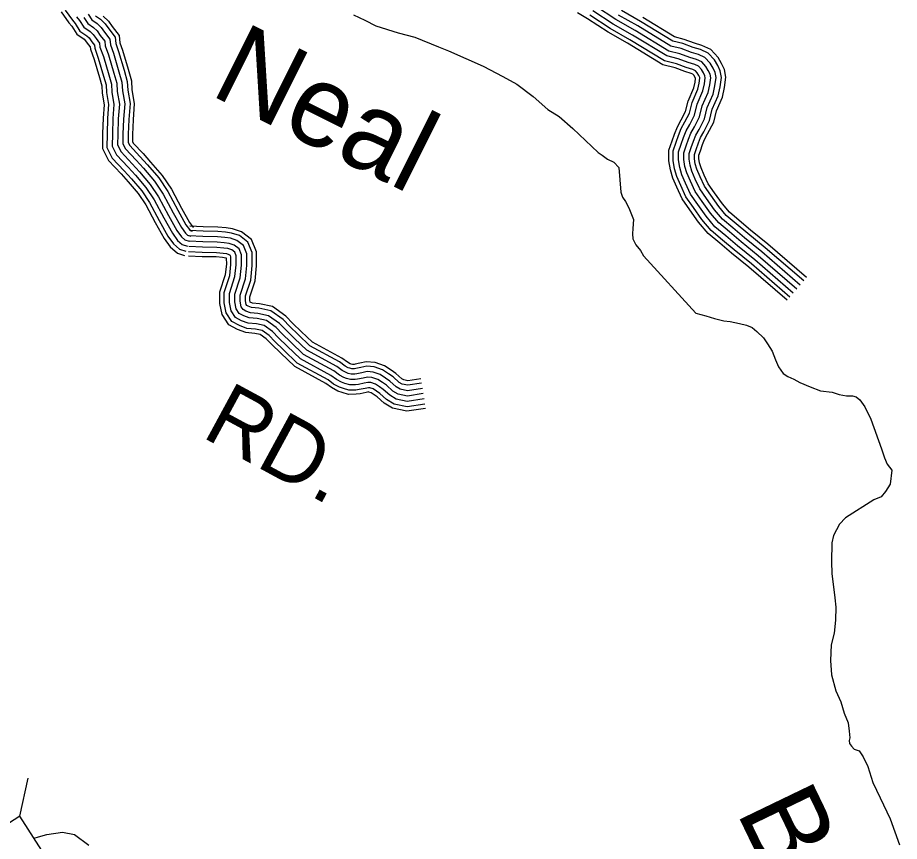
# Model space of a CAD drawing. Extents: x 1788175 to 1969470, y 584502 to 738744.
# Drawn here: x 1930552 to 1935692, y 632853 to 637658 of the extents above; entities that cross this region are included whole.
import ezdxf

# ---------------------------------------------------------------- set-up
doc = ezdxf.new("R2010")
doc.units = 0
for name, color, linetype in [('DESIGN - DRAINAGE - Bridges and Cross Drains Size Text', 7, 'Continuous'), ('DESIGN - ROW - Right-of-Way and Easement Labels', 7, 'Continuous'), ('DESIGN - TRANSPORTATION - Text', 7, 'Continuous'), ('SURVEY - DRAINAGE - Storm Sewer', 7, 'Continuous'), ('SURVEY - TRANSPORTATION - Roads', 7, 'Continuous')]:
    doc.layers.add(name, color=color, linetype=linetype)

msp = doc.modelspace()

# ---------------------------------------------------------------- linework, layer by layer
at = {"layer": 'DESIGN - TRANSPORTATION - Text'}
for points in [[(1932510.7, 637674.4), (1932575.7, 637641.9), (1932640.7, 637609.4), (1932770.7, 637568.7), (1932868.2, 637544.4), (1933006.3, 637487.5), (1933063.1, 637463.1), (1933266.2, 637373.8)], [(1933266.2, 637373.8), (1933381.1, 637313.3), (1933462.8, 637268.8), (1933558.2, 637198.1), (1933643.6, 637121.5), (1933709.3, 637081), (1933788.8, 637010.4), (1933935.7, 636871.3), (1933959.6, 636855.2), (1933991.4, 636832.9), (1934027.3, 636814.7), (1934057, 636782.5), (1934068, 636640.2), (1934077.8, 636610.1), (1934095.6, 636585.9), (1934115.3, 636547.8), (1934142.8, 636479.5), (1934138.5, 636427.4), (1934136.3, 636397.4), (1934138, 636367.3), (1934155.8, 636333.2), (1934183.5, 636299), (1934201.3, 636268.8), (1934504.8, 635934.5), (1934564.7, 635918.1), (1934614.5, 635901.8), (1934668.4, 635889.4), (1934706.3, 635885.2), (1934760.2, 635872.9), (1934800.2, 635864.6), (1934834, 635850.4), (1934861.9, 635826.2), (1934899.6, 635789.9), (1934923.3, 635755.7), (1934951, 635711.5), (1934970.6, 635661.3), (1934988.3, 635621.1), (1935014.1, 635582.9), (1935041.9, 635564.7), (1935077.8, 635548.5), (1935111.6, 635530.2), (1935171.4, 635503.8), (1935233.2, 635481.4), (1935301.1, 635473), (1935341, 635458.7), (1935384.9, 635452.5), (1935418.9, 635452.3), (1935440.9, 635446.1), (1935462.7, 635428), (1935490.4, 635387.7), (1935525.9, 635315.4), (1935588.7, 635142.8)], [(1935588.7, 635142.8), (1935606.3, 635090.6), (1935622, 635052.4), (1935647.7, 635018.2), (1935639.2, 634936.1), (1935610.9, 634894.2), (1935586.7, 634862.3), (1935542.6, 634844.6), (1935377.9, 634739.4), (1935343.7, 634703.5), (1935309.2, 634637.6), (1935298.9, 634593.6), (1935296.1, 634483.5), (1935297.7, 634415.3), (1935316.6, 634273), (1935322.2, 634218.9), (1935319.7, 634142.8), (1935311.2, 634066.7), (1935294.7, 633998.7), (1935290.1, 633908.6), (1935297.5, 633824.4), (1935322.8, 633732.1), (1935350.3, 633667.9), (1935369.9, 633601.6), (1935393.4, 633545.4), (1935399.1, 633495.3), (1935402.8, 633457.2), (1935398.7, 633441.2), (1935400.6, 633423.2), (1935412.5, 633409.1), (1935428.3, 633391), (1935458.2, 633380.8), (1935482, 633346.6), (1935507.6, 633290.3), (1935536.9, 633196), (1935580.3, 633107.6), (1935639.4, 632985.1), (1935692.3, 632832.5)], [(1930647.9, 632871), (1930673.4, 632879.5), (1930722.2, 632893.4), (1930812.7, 632907.4), (1930882.4, 632893.4), (1930966, 632830.7)]]:
    msp.add_lwpolyline(points, dxfattribs=at)
at = {"layer": 'SURVEY - DRAINAGE - Storm Sewer'}
msp.add_line((1930564.5, 633000.7), (1930612.7, 633222.7), dxfattribs=at)
msp.add_lwpolyline([(1930364.6, 632872.2), (1930493.1, 632672.4), (1930693, 632800.9), (1930564.5, 633000.7)], close=True, dxfattribs=at)
at = {"layer": 'SURVEY - TRANSPORTATION - Roads'}
for points in [[(1930804.6, 637691.1), (1930850.4, 637627), (1930867, 637607.2), (1930895.9, 637561.2), (1930939, 637531.6), (1930948.2, 637522.7), (1930963.1, 637501.7), (1930974.7, 637487), (1930975.8, 637473.6), (1930997.5, 637413.5), (1931028.1, 637308.5), (1931042, 637260.3), (1931044.4, 637217.1), (1931056.3, 637149), (1931050.2, 637071.8), (1931047.2, 636981), (1931045.7, 636894.1), (1931082, 636823.8), (1931154.6, 636746.4), (1931195.9, 636700.3), (1931254.8, 636631.9), (1931298.4, 636566.5), (1931354.2, 636462.1), (1931406, 636370), (1931441.1, 636320.1), (1931482.9, 636283.4), (1931524.5, 636270.1)], [(1930828.8, 637701.4), (1930870.7, 637642.8), (1930887.8, 637622.4), (1930914.9, 637579.4), (1930955.4, 637551.6), (1930967.8, 637539.5), (1930983.7, 637517.1), (1930999.6, 637496.8), (1931001.1, 637479.2), (1931021.9, 637421.5), (1931052.8, 637315.7), (1931067.5, 637264.7), (1931070, 637220), (1931082.2, 637150.2), (1931075.9, 637070.4), (1931073, 636980.3), (1931071.5, 636900.1), (1931103.2, 636838.8), (1931173.5, 636763.8), (1931215.2, 636717.3), (1931275.3, 636647.5), (1931320.5, 636579.7), (1931376.8, 636474.5), (1931427.8, 636383.7), (1931460.3, 636337.4), (1931495.9, 636306.3), (1931532.3, 636294.7)], [(1935074, 636051.1), (1934849.6, 636244.4), (1934749.4, 636326.2), (1934681.1, 636384.2), (1934616.8, 636437.8), (1934566, 636498.8), (1934517, 636567.9), (1934475.2, 636628.2), (1934445.7, 636691.1), (1934424.7, 636741), (1934411.5, 636782.7), (1934404.6, 636827.5), (1934404.5, 636875.1), (1934420.2, 636920.4), (1934434.3, 636959), (1934449.1, 636997.4), (1934469.8, 637035), (1934497.8, 637089.5), (1934513.4, 637152.7), (1934547, 637230.7), (1934556, 637270.7), (1934561, 637306.3), (1934558.7, 637317.6), (1934550.8, 637335), (1934539.2, 637354.7), (1934521.6, 637373.7), (1934499.1, 637384.1), (1934460.1, 637395.7), (1934402.7, 637417.3), (1934335.7, 637433.8), (1934135.6, 637555.6), (1934022.8, 637619.7), (1933904.4, 637697.5)], [(1935094.3, 636074.5), (1934869.5, 636268.2), (1934769.2, 636350), (1934701, 636407.9), (1934638.8, 636459.8), (1934590.6, 636517.8), (1934542.4, 636585.7), (1934502.2, 636643.7), (1934474, 636703.7), (1934453.8, 636751.8), (1934441.7, 636789.8), (1934435.6, 636829.8), (1934435.5, 636869.9), (1934449.4, 636910), (1934463.3, 636948.2), (1934477.2, 636984.3), (1934497.1, 637020.4), (1934527, 637078.6), (1934542.8, 637142.8), (1934576.7, 637221), (1934586.5, 637265.2), (1934592.4, 637307.3), (1934588.4, 637327.3), (1934578.3, 637349.3), (1934564.2, 637373.3), (1934540.1, 637399.3), (1934510.1, 637413.2), (1934470, 637425.1), (1934411.9, 637446.9), (1934347.8, 637462.8), (1934151.3, 637582.4), (1934039, 637646.1), (1933920.7, 637723.9)], [(1935094.3, 636074.5), (1934869.5, 636268.2), (1934769.2, 636350), (1934701, 636407.9), (1934638.8, 636459.8), (1934590.6, 636517.8), (1934542.4, 636585.7), (1934502.2, 636643.7), (1934474, 636703.7), (1934453.8, 636751.8), (1934441.7, 636789.8), (1934435.6, 636829.8), (1934435.5, 636869.9), (1934449.4, 636910), (1934463.3, 636948.2), (1934477.2, 636984.3), (1934497.1, 637020.4), (1934527, 637078.6), (1934542.8, 637142.8), (1934576.7, 637221), (1934586.5, 637265.2), (1934592.4, 637307.3), (1934588.4, 637327.3), (1934578.3, 637349.3), (1934564.2, 637373.3), (1934540.1, 637399.3), (1934510.1, 637413.2), (1934470, 637425.1), (1934411.9, 637446.9), (1934347.8, 637462.8), (1934151.3, 637582.4), (1934039, 637646.1), (1933920.7, 637723.9)], [(1935134.7, 636121.5), (1934909.4, 636315.7), (1934808.9, 636397.7), (1934740.9, 636455.3), (1934682.9, 636503.8), (1934639.8, 636555.6), (1934593.1, 636621.3), (1934556.1, 636674.8), (1934530.7, 636728.9), (1934512.1, 636773.2), (1934502.3, 636804), (1934497.6, 636834.6), (1934497.5, 636859.6), (1934507.8, 636889.3), (1934521.4, 636926.4), (1934533.6, 636958), (1934551.9, 636991.3), (1934585.5, 637056.7), (1934601.8, 637122.9), (1934635.9, 637201.8), (1934647.6, 637254.1), (1934655.3, 637309.2), (1934647.7, 637346.6), (1934633.4, 637377.9), (1934614.3, 637410.5), (1934577.3, 637450.4), (1934532, 637471.3), (1934489.8, 637483.9), (1934430.3, 637506.3), (1934371.9, 637520.7), (1934182.7, 637635.8), (1934071.4, 637699)], [(1930895.2, 637661.8), (1930912.9, 637640.7), (1930937.7, 637601.3), (1930975.1, 637575.7), (1930991.4, 637559.7), (1931008.6, 637535.6), (1931029.7, 637508.7), (1931031.7, 637485.8), (1931051.4, 637431.1), (1931082.5, 637324.3), (1931098.3, 637269.9), (1931100.8, 637223.6), (1931113.4, 637151.7), (1931106.8, 637068.7), (1931103.9, 636979.6), (1931102.6, 636907.4), (1931128.7, 636856.8), (1931196.4, 636784.8), (1931238.5, 636737.8), (1931300, 636666.2), (1931347.1, 636595.7), (1931404, 636489.4), (1931454, 636400.3), (1931483.5, 636358.3), (1931511.4, 636333.8), (1931541.7, 636324.2)], [(1930938, 637659), (1930960.5, 637623.3), (1930994.8, 637599.7), (1931015.1, 637580), (1931033.4, 637554.2), (1931059.9, 637520.5), (1931062.2, 637492.5), (1931080.9, 637440.7), (1931112.3, 637333), (1931129.1, 637275.1), (1931131.7, 637227.1), (1931144.7, 637153.2), (1931137.8, 637066.9), (1931134.9, 636978.8), (1931133.8, 636914.7), (1931154.3, 636874.9), (1931219.2, 636805.7), (1931261.8, 636758.2), (1931324.8, 636685), (1931373.7, 636611.6), (1931431.1, 636504.3), (1931480.3, 636416.8), (1931506.8, 636379.1), (1931527, 636361.4), (1931551.1, 636353.7)], [(1930938, 637659), (1930960.5, 637623.3), (1930994.8, 637599.7), (1931015.1, 637580), (1931033.4, 637554.2), (1931059.9, 637520.5), (1931062.2, 637492.5), (1931080.9, 637440.7), (1931112.3, 637333), (1931129.1, 637275.1), (1931131.7, 637227.1), (1931144.7, 637153.2), (1931137.8, 637066.9), (1931134.9, 636978.8), (1931133.8, 636914.7), (1931154.3, 636874.9), (1931219.2, 636805.7), (1931261.8, 636758.2), (1931324.8, 636685), (1931373.7, 636611.6), (1931431.1, 636504.3), (1931480.3, 636416.8), (1931506.8, 636379.1), (1931527, 636361.4), (1931551.1, 636353.7)], [(1930963.2, 637677.3), (1930983.3, 637645.2), (1931014.6, 637623.8), (1931038.7, 637600.2), (1931058.2, 637572.8), (1931090, 637532.4), (1931092.8, 637499.2), (1931110.4, 637450.3), (1931142.1, 637341.6), (1931159.8, 637280.4), (1931162.5, 637230.6), (1931175.9, 637154.6), (1931168.7, 637065.2), (1931165.9, 636978), (1931164.9, 636921.9), (1931179.9, 636893), (1931242, 636826.7), (1931285.1, 636778.7), (1931349.5, 636703.8), (1931400.4, 636627.6), (1931458.3, 636519.2), (1931506.5, 636433.4), (1931530, 636400), (1931542.6, 636389), (1931560.5, 636383.3)], [(1931006.2, 637667.1), (1931034.3, 637647.8), (1931062.4, 637620.5), (1931083.1, 637591.3), (1931120.1, 637544.2), (1931123.3, 637505.9), (1931139.9, 637459.9), (1931171.8, 637350.3), (1931190.6, 637285.6), (1931193.4, 637234.2), (1931207.1, 637156.1), (1931199.7, 637063.5), (1931196.9, 636977.2), (1931196, 636929.2), (1931205.4, 636911), (1931264.9, 636847.6), (1931308.4, 636799.2), (1931374.3, 636722.6), (1931427, 636643.5), (1931485.5, 636534.1), (1931532.8, 636449.9), (1931553.2, 636420.9), (1931558.1, 636416.6), (1931569.9, 636412.8)], [(1931050, 637667), (1931081.2, 637636.6), (1931102.9, 637606.1), (1931144.1, 637553.7), (1931147.7, 637511.2), (1931163.4, 637467.6), (1931195.6, 637357.2), (1931215.1, 637289.7), (1931218, 637237), (1931232, 637157.3), (1931224.4, 637062.1), (1931221.6, 636976.6), (1931220.9, 636935), (1931225.8, 636925.4), (1931283.1, 636864.4), (1931327, 636815.5), (1931394, 636737.5), (1931448.2, 636656.2), (1931507.2, 636546), (1931553.7, 636463.1), (1931571.1, 636438.4), (1931577.4, 636436.4)], [(1935037.7, 636008.8), (1934813.8, 636201.7), (1934713.8, 636283.4), (1934645.2, 636341.6), (1934577.2, 636398.3), (1934521.8, 636464.9), (1934471.4, 636535.9), (1934426.8, 636600.3), (1934394.7, 636668.5), (1934372.4, 636721.8), (1934357, 636770), (1934348.9, 636823.1), (1934348.7, 636884.4), (1934367.7, 636939.1), (1934382.1, 636978.6), (1934398.4, 637021), (1934420.6, 637061.1), (1934445.2, 637109.2), (1934460.4, 637170.6), (1934493.8, 637248), (1934501.1, 637280.7), (1934504.2, 637302.7), (1934501.3, 637309.2), (1934494.2, 637321.3), (1934488.2, 637327.8), (1934479.3, 637331.9), (1934442.4, 637342.8), (1934386.1, 637364), (1934314.1, 637381.8), (1934107.3, 637507.6), (1933993.7, 637572.1), (1933875, 637650.1), (1933815.1, 637685.1)], [(1935053.8, 636027.6), (1934829.7, 636220.7), (1934729.6, 636302.4), (1934661.1, 636360.5), (1934594.8, 636415.8), (1934541.4, 636479.9), (1934491.6, 636550.1), (1934448.3, 636612.7), (1934417.3, 636678.6), (1934395.6, 636730.3), (1934381.2, 636775.6), (1934373.6, 636825.1), (1934373.5, 636880.3), (1934391, 636930.8), (1934405.3, 636969.9), (1934420.9, 637010.5), (1934442.4, 637049.5), (1934468.5, 637100.5), (1934483.9, 637162.6), (1934517.4, 637240.3), (1934525.5, 637276.2), (1934529.6, 637305.3), (1934529, 637308), (1934523.2, 637320.6), (1934514.2, 637336.1), (1934503, 637348.1), (1934488.1, 637355), (1934450.2, 637366.3), (1934393.5, 637387.6), (1934323.7, 637404.9), (1934119.9, 637528.9), (1934006.7, 637593.2), (1933888, 637671.2)], [(1935114.5, 636098), (1934889.5, 636291.9), (1934789.1, 636373.8), (1934721, 636431.6), (1934660.8, 636481.8), (1934615.2, 636536.7), (1934567.8, 636603.5), (1934529.1, 636659.2), (1934502.3, 636716.3), (1934483, 636762.5), (1934472, 636796.9), (1934466.6, 636832.2), (1934466.5, 636864.7), (1934478.6, 636899.7), (1934492.3, 636937.3), (1934505.4, 636971.2), (1934524.5, 637005.8), (1934556.2, 637067.7), (1934572.3, 637132.9), (1934606.3, 637211.4), (1934617.1, 637259.6), (1934623.9, 637308.2), (1934618, 637336.9), (1934605.8, 637363.6), (1934589.3, 637391.9), (1934558.7, 637424.8), (1934521, 637442.3), (1934479.9, 637454.5), (1934421.1, 637476.6), (1934359.8, 637491.7), (1934167, 637609.1), (1934055.2, 637672.6)], [(1935151.5, 636141), (1934925.9, 636335.4), (1934825.3, 636417.4), (1934757.5, 636475), (1934701.1, 636522), (1934660.2, 636571.3), (1934614.2, 636636.1), (1934578.5, 636687.6), (1934554.2, 636739.4), (1934536.2, 636782.1), (1934527.4, 636809.9), (1934523.3, 636836.6), (1934523.3, 636855.3), (1934532.1, 636880.7), (1934545.4, 636917.4), (1934556.9, 636947.2), (1934574.6, 636979.2), (1934609.7, 637047.7), (1934626.3, 637114.7), (1934660.4, 637193.8), (1934672.9, 637249.5), (1934681.4, 637310), (1934672.3, 637354.6), (1934656.2, 637389.8), (1934635, 637425.9), (1934592.7, 637471.6), (1934541.1, 637495.5), (1934498, 637508.3), (1934437.9, 637530.9), (1934381.9, 637544.7), (1934195.8, 637658)], [(1932906.6, 635525.7), (1932826, 635513.1), (1932793.1, 635520.3), (1932776.7, 635530.1), (1932740.7, 635562.2), (1932714.6, 635581), (1932678.9, 635603.8), (1932630.3, 635620.9), (1932586.6, 635624.1), (1932552.7, 635616.1), (1932523.2, 635610.5), (1932514.9, 635609.3), (1932499.6, 635609.2), (1932488.4, 635612.3), (1932479, 635615.7), (1932460.7, 635625.5), (1932428.8, 635649.4), (1932255.9, 635743.1), (1932187.6, 635809.2), (1932138.3, 635856.2), (1932099.1, 635897.5), (1932027.8, 635948.1), (1931957.3, 635963.6), (1931915.7, 635967.1), (1931895.5, 635974.6), (1931887.3, 635979), (1931884.2, 635983.7), (1931879.7, 636006.2), (1931879.6, 636034.1), (1931910.3, 636127.2), (1931919.1, 636211.3), (1931918.9, 636287), (1931893.9, 636347.4), (1931844.5, 636386), (1931798.8, 636401.1), (1931763.8, 636406), (1931718.1, 636410.2), (1931632.7, 636411.9), (1931554.1, 636415.7)], [(1932902.6, 635551.1), (1932826.8, 635539.3), (1932802.7, 635544.6), (1932792, 635550.9), (1932756.8, 635582.3), (1932729.1, 635602.3), (1932690.3, 635627.1), (1932635.6, 635646.2), (1932584.6, 635650), (1932547.3, 635641.3), (1932518.9, 635635.8), (1932513, 635635), (1932503, 635634.9), (1932496.2, 635636.8), (1932489.6, 635639.2), (1932474.6, 635647.3), (1932442.7, 635671.1), (1932271.2, 635764), (1932205.4, 635827.7), (1932156.5, 635874.4), (1932116, 635917), (1932038.4, 635972.1), (1931961.2, 635989), (1931921.3, 635992.4), (1931907.7, 635997.5), (1931905.4, 636008.8), (1931905.3, 636030), (1931935.6, 636121.7), (1931944.9, 636209.9), (1931944.6, 636292.1), (1931915, 636363.5), (1931856.8, 636409), (1931804.7, 636426.2), (1931766.8, 636431.5), (1931719.6, 636435.8), (1931633.6, 636437.6), (1931555.3, 636441.3)], [(1932916.1, 635464.4), (1932824.1, 635450.1), (1932770, 635461.9), (1932739.9, 635479.9), (1932701.8, 635513.8), (1932679.7, 635529.8), (1932651.6, 635547.7), (1932617.6, 635559.6), (1932591.6, 635561.5), (1932565.5, 635555.4), (1932533.5, 635549.3), (1932519.5, 635547.3), (1932491.5, 635547.2), (1932469.5, 635553.1), (1932453.4, 635559.1), (1932427.4, 635573), (1932395.3, 635597), (1932218.9, 635692.6), (1932144.6, 635764.5), (1932094.4, 635812.4), (1932058.3, 635850.4), (1932002.2, 635890.3), (1931948.1, 635902.1), (1931902, 635906), (1931870, 635917.9), (1931843.9, 635931.8), (1931825.8, 635959.8), (1931817.7, 635999.9), (1931817.6, 636044), (1931849.3, 636140.3), (1931857.1, 636214.4), (1931857, 636274.5), (1931842.9, 636308.6), (1931814.8, 636330.5), (1931784.7, 636340.4), (1931756.7, 636344.3), (1931714.6, 636348.2), (1931630.6, 636349.9), (1931551.1, 636353.7)], [(1932916.1, 635464.4), (1932824.1, 635450.1), (1932770, 635461.9), (1932739.9, 635479.9), (1932701.8, 635513.8), (1932679.7, 635529.8), (1932651.6, 635547.7), (1932617.6, 635559.6), (1932591.6, 635561.5), (1932565.5, 635555.4), (1932533.5, 635549.3), (1932519.5, 635547.3), (1932491.5, 635547.2), (1932469.5, 635553.1), (1932453.4, 635559.1), (1932427.4, 635573), (1932395.3, 635597), (1932218.9, 635692.6), (1932144.6, 635764.5), (1932094.4, 635812.4), (1932058.3, 635850.4), (1932002.2, 635890.3), (1931948.1, 635902.1), (1931902, 635906), (1931870, 635917.9), (1931843.9, 635931.8), (1931825.8, 635959.8), (1931817.7, 635999.9), (1931817.6, 636044), (1931849.3, 636140.3), (1931857.1, 636214.4), (1931857, 636274.5), (1931842.9, 636308.6), (1931814.8, 636330.5), (1931784.7, 636340.4), (1931756.7, 636344.3), (1931714.6, 636348.2), (1931630.6, 636349.9), (1931551.1, 636353.7)], [(1932911.3, 635495), (1932825, 635481.6), (1932781.5, 635491.1), (1932758.3, 635505), (1932721.2, 635538), (1932697.2, 635555.4), (1932665.3, 635575.8), (1932623.9, 635590.2), (1932589.1, 635592.8), (1932559.1, 635585.8), (1932528.4, 635579.9), (1932517.2, 635578.3), (1932495.6, 635578.2), (1932478.9, 635582.7), (1932466.2, 635587.4), (1932444.1, 635599.3), (1932412, 635623.2), (1932237.4, 635717.8), (1932166.1, 635786.8), (1932116.4, 635834.3), (1932078.7, 635873.9), (1932015, 635919.2), (1931952.7, 635932.8), (1931908.8, 635936.5), (1931882.7, 635946.2), (1931865.6, 635955.4), (1931855, 635971.7), (1931848.7, 636003), (1931848.6, 636039), (1931879.8, 636133.7), (1931888.1, 636212.8), (1931887.9, 636280.7), (1931868.4, 636328), (1931829.6, 636358.2), (1931791.8, 636370.7), (1931760.3, 636375.1), (1931716.4, 636379.2), (1931631.6, 636380.9), (1931552.6, 636384.7)], [(1932920.9, 635433.8), (1932823.1, 635418.6), (1932758.4, 635432.7), (1932721.5, 635454.7), (1932682.3, 635489.6), (1932662.3, 635504.1), (1932638, 635519.6), (1932611.2, 635529), (1932594, 635530.3), (1932572, 635525.1), (1932538.7, 635518.8), (1932521.8, 635516.3), (1932487.5, 635516.2), (1932460, 635523.6), (1932440.7, 635530.8), (1932410.7, 635546.8), (1932378.5, 635570.8), (1932200.4, 635667.4), (1932123.1, 635742.1), (1932072.5, 635790.5), (1932037.9, 635826.8), (1931989.4, 635861.3), (1931943.4, 635871.4), (1931895.2, 635875.4), (1931857.2, 635889.6), (1931822.2, 635908.3), (1931796.6, 635947.9), (1931786.7, 635996.7), (1931786.6, 636048.9), (1931818.8, 636146.8), (1931826.1, 636216), (1931826, 636268.3), (1931817.3, 636289.1), (1931799.9, 636302.8), (1931777.7, 636310.1), (1931753.1, 636313.5), (1931712.9, 636317.2), (1931629.5, 636319), (1931549.6, 636322.8)], [(1932929.4, 635378.7), (1932821.4, 635361.9), (1932737.7, 635380.2), (1932688.4, 635409.6), (1932647.4, 635446.1), (1932630.9, 635458), (1932613.5, 635469.2), (1932599.8, 635474), (1932598.4, 635474.1), (1932583.6, 635470.6), (1932548, 635463.8), (1932526, 635460.6), (1932480.2, 635460.4), (1932443, 635470.5), (1932417.7, 635479.9), (1932380.7, 635499.6), (1932348.5, 635523.7), (1932167.1, 635622), (1932084.5, 635702), (1932033.1, 635751.1), (1932001.3, 635784.5), (1931966.3, 635809.3), (1931935.1, 635816.2), (1931882.9, 635820.6), (1931834.2, 635838.7), (1931783.2, 635866), (1931744.1, 635926.5), (1931731, 635991.1), (1931730.8, 636057.8), (1931764.1, 636158.6), (1931770.4, 636218.8), (1931770.3, 636253.9), (1931765, 636255.6), (1931746.7, 636258.2), (1931709.8, 636261.6), (1931627.6, 636263.3), (1931547, 636267.1)], [(1932925.6, 635403.1), (1932822.1, 635387), (1932746.9, 635403.5), (1932703.1, 635429.6), (1932662.9, 635465.4), (1932644.8, 635478.5), (1932624.4, 635491.6), (1932604.8, 635498.4), (1932596.5, 635499), (1932578.4, 635494.8), (1932543.8, 635488.2), (1932524.1, 635485.3), (1932483.4, 635485.2), (1932450.6, 635494), (1932427.9, 635502.4), (1932394, 635520.6), (1932361.8, 635544.6), (1932181.9, 635642.1), (1932101.6, 635719.8), (1932050.6, 635768.6), (1932017.5, 635803.3), (1931976.5, 635832.4), (1931938.8, 635840.7), (1931888.4, 635844.9), (1931844.4, 635861.3), (1931800.5, 635884.7), (1931767.4, 635936), (1931755.7, 635993.6), (1931755.5, 636053.9), (1931788.4, 636153.4), (1931795.1, 636217.6), (1931795, 636262.1), (1931791.8, 636269.7), (1931785.1, 636275), (1931770.6, 636279.8), (1931749.6, 636282.7), (1931711.2, 636286.3), (1931628.4, 636288), (1931548.2, 636291.8)]]:
    msp.add_lwpolyline(points, dxfattribs=at)

# ---------------------------------------------------------------- texts
at = {"layer": 'DESIGN - DRAINAGE - Bridges and Cross Drains Size Text'}
for s, rotation, p in [('Neal', 333.432, (1931664.5, 637212)), ('Br.', 295.7505, (1934739.1, 633028.5))]:
    msp.add_text(s, height=475, rotation=rotation, dxfattribs=at).set_placement(p)
at = {"layer": 'DESIGN - ROW - Right-of-Way and Easement Labels'}
msp.add_text('RD.', height=370, rotation=331.5438, dxfattribs=at).set_placement((1931616.8, 635216.2))

doc.saveas('drawing.dxf')
